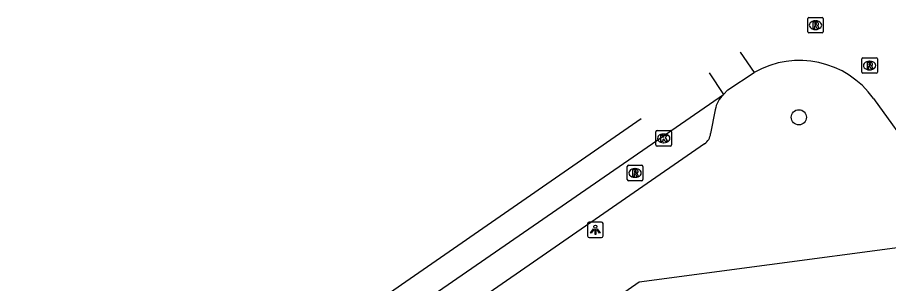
# Model space of a CAD drawing. Extents: x 158352 to 159489, y 383828 to 384597.
# Drawn here: x 159051 to 159107.1, y 384382.3 to 384399.4 of the extents above; entities that cross this region are included whole.
import ezdxf

# ---------------------------------------------------------------- set-up
doc = ezdxf.new("R2010")
doc.units = 0
for name, color, linetype in [('IMGEO_Boom', 7, 'Continuous'), ('IMGEO_Kolk', 7, 'Continuous'), ('IMGEO_Lichtpunt', 7, 'Continuous'), ('IMGEO_Rijbaan_lokaal_gesloten', 7, 'Continuous'), ('IMGEO_Rijbaan_lokaal_open', 7, 'Continuous'), ('IMGEO_Rioolput', 7, 'Continuous'), ('IMGEO_Voetpad_open', 7, 'Continuous')]:
    doc.layers.add(name, color=color, linetype=linetype)

msp = doc.modelspace()

# ---------------------------------------------------------------- linework, layer by layer
at = {"layer": 'IMGEO_Boom'}
msp.add_circle((159101.367, 384392.985), 0.489, dxfattribs=at)
at = {"layer": 'IMGEO_Kolk'}
for p, q in [((159092.157, 384391.2), (159092.157, 384392.052)), ((159092.232, 384392.126), (159093.084, 384392.126)), ((159093.158, 384392.052), (159093.158, 384391.2)), ((159092.645, 384391.906), (159092.67, 384391.906)), ((159093.084, 384391.126), (159092.232, 384391.126)), ((159092.668, 384391.346), (159092.643, 384391.346))]:
    msp.add_line(p, q, dxfattribs=at)
for points in [[(159092.157, 384391.2), (159092.157, 384392.052)], [(159092.232, 384392.126), (159093.084, 384392.126)], [(159093.158, 384392.052), (159093.158, 384391.2)], [(159092.478, 384391.826), (159092.601, 384391.826), (159092.601, 384391.675), (159092.731, 384391.826), (159092.895, 384391.826), (159092.749, 384391.675), (159092.902, 384391.426), (159092.75, 384391.426), (159092.665, 384391.59), (159092.601, 384391.523), (159092.601, 384391.426), (159092.478, 384391.426), (159092.478, 384391.826)], [(159093.084, 384391.126), (159092.232, 384391.126)]]:
    msp.add_lwpolyline(points, dxfattribs=at)
for centre, start, end in [((159092.234, 384392.05), 91.552, 178.448), ((159092.234, 384392.05), 91.552, 178.448), ((159093.082, 384392.05), 1.552, 88.448), ((159093.082, 384392.05), 1.552, 88.448), ((159092.234, 384391.202), 181.552, 268.448), ((159092.234, 384391.202), 181.552, 268.448), ((159093.082, 384391.202), 271.552, 358.448), ((159093.082, 384391.202), 271.552, 358.448)]:
    msp.add_arc(centre, 0.0765, start, end, dxfattribs=at)
for centre, major_axis, ratio, start_param, end_param in [((159092.644, 384391.626), (-0.387, 0.002), 0.722429, 4.712389, 7.853982), ((159092.669, 384391.626), (-0.39, 0.002), 0.717154, 1.570796, 4.712389)]:
    msp.add_ellipse(centre, major_axis=major_axis, ratio=ratio, start_param=start_param, end_param=end_param, dxfattribs=at)
at = {"layer": 'IMGEO_Lichtpunt'}
for p, q in [((159087.753, 384386.137), (159087.753, 384385.33)), ((159087.753, 384386.137), (159087.753, 384385.33)), ((159088.655, 384386.232), (159087.847, 384386.232)), ((159088.655, 384386.232), (159087.847, 384386.232)), ((159088.749, 384385.33), (159088.749, 384386.137)), ((159088.749, 384385.33), (159088.749, 384386.137)), ((159087.847, 384385.236), (159088.655, 384385.236)), ((159087.847, 384385.236), (159088.655, 384385.236))]:
    msp.add_line(p, q, dxfattribs=at)
for points in [[(159088.127, 384385.801), (159088.166, 384385.773), (159087.978, 384385.511), (159087.94, 384385.538), (159088.127, 384385.801)], [(159088.229, 384385.753), (159088.276, 384385.753), (159088.276, 384385.431), (159088.229, 384385.431), (159088.229, 384385.753)], [(159088.339, 384385.773), (159088.377, 384385.8), (159088.564, 384385.538), (159088.525, 384385.51), (159088.339, 384385.773)]]:
    msp.add_lwpolyline(points, dxfattribs=at)
msp.add_circle((159088.252, 384385.935), 0.0994, dxfattribs=at)
for centre, start, end in [((159087.847, 384386.137), 90, 180), ((159087.847, 384386.137), 90, 180), ((159088.655, 384386.137), 0, 90), ((159088.655, 384386.137), 0, 90), ((159087.847, 384385.33), 180, 270), ((159087.847, 384385.33), 180, 270), ((159088.655, 384385.33), 270, 0), ((159088.655, 384385.33), 270, 360)]:
    msp.add_arc(centre, 0.0946, start, end, dxfattribs=at)
at = {"layer": 'IMGEO_Rijbaan_lokaal_gesloten'}
for points in [[(159052.09, 384363.77), (159096.501, 384394.457)], [(159051.958, 384363.648), (159051.012, 384365.052), (159091.205, 384392.9)]]:
    msp.add_lwpolyline(points, dxfattribs=at)
at = {"layer": 'IMGEO_Rijbaan_lokaal_open'}
for points in [[(159097.585, 384397.186), (159097.585, 384397.186), (159098.493, 384395.881)], [(159095.588, 384395.845), (159096.501, 384394.457)], [(159096.501, 384394.457), (159096.783, 384394.75), (159098.493, 384395.881)], [(159106.182, 384394.197), (159108.892, 384390.418)]]:
    msp.add_lwpolyline(points, dxfattribs=at)
msp.add_arc((159101.404, 384390.778), 5.875, 35.5895, 119.7034, dxfattribs=at)
at = {"layer": 'IMGEO_Rioolput'}
for p, q in [((159101.935, 384398.503), (159101.935, 384399.355)), ((159102.01, 384399.429), (159102.862, 384399.429)), ((159102.936, 384399.355), (159102.936, 384398.503)), ((159102.423, 384399.209), (159102.448, 384399.209)), ((159102.862, 384398.429), (159102.01, 384398.429)), ((159102.446, 384398.649), (159102.421, 384398.649)), ((159105.421, 384395.898), (159105.421, 384396.75)), ((159105.496, 384396.824), (159106.348, 384396.824)), ((159105.909, 384396.604), (159105.934, 384396.604)), ((159106.422, 384396.75), (159106.422, 384395.898)), ((159105.932, 384396.044), (159105.907, 384396.044)), ((159106.348, 384395.824), (159105.496, 384395.824)), ((159090.311, 384388.971), (159090.311, 384389.823)), ((159090.386, 384389.897), (159091.238, 384389.897)), ((159091.312, 384389.823), (159091.312, 384388.971)), ((159090.799, 384389.677), (159090.824, 384389.677)), ((159091.238, 384388.897), (159090.386, 384388.897)), ((159090.822, 384389.117), (159090.797, 384389.117))]:
    msp.add_line(p, q, dxfattribs=at)
for points in [[(159101.935, 384398.503), (159101.935, 384399.355)], [(159102.01, 384399.429), (159102.862, 384399.429)], [(159102.936, 384399.355), (159102.936, 384398.503)], [(159102.524, 384399.127), (159102.272, 384399.129), (159102.272, 384398.729)], [(159102.272, 384398.729), (159102.396, 384398.729), (159102.396, 384398.891), (159102.407, 384398.891)], [(159102.45, 384399.048), (159102.396, 384399.048), (159102.396, 384398.967)], [(159102.396, 384398.967), (159102.448, 384398.967)], [(159102.454, 384398.862), (159102.525, 384398.729), (159102.665, 384398.729), (159102.6, 384398.855)], [(159102.862, 384398.429), (159102.01, 384398.429)], [(159105.421, 384395.898), (159105.421, 384396.75)], [(159105.496, 384396.824), (159106.348, 384396.824)], [(159106.01, 384396.522), (159105.758, 384396.524), (159105.758, 384396.124)], [(159106.422, 384396.75), (159106.422, 384395.898)], [(159105.758, 384396.124), (159105.882, 384396.124), (159105.882, 384396.286), (159105.893, 384396.286)], [(159105.936, 384396.443), (159105.882, 384396.443), (159105.882, 384396.362)], [(159105.882, 384396.362), (159105.934, 384396.362)], [(159105.94, 384396.257), (159106.011, 384396.124), (159106.151, 384396.124), (159106.086, 384396.25)], [(159106.348, 384395.824), (159105.496, 384395.824)], [(159090.311, 384388.971), (159090.311, 384389.823)], [(159090.386, 384389.897), (159091.238, 384389.897)], [(159091.312, 384389.823), (159091.312, 384388.971)], [(159090.9, 384389.595), (159090.648, 384389.597), (159090.648, 384389.197)], [(159090.648, 384389.197), (159090.772, 384389.197), (159090.772, 384389.359), (159090.783, 384389.359)], [(159090.826, 384389.516), (159090.772, 384389.516), (159090.772, 384389.435)], [(159090.772, 384389.435), (159090.824, 384389.435)], [(159090.83, 384389.33), (159090.901, 384389.197), (159091.041, 384389.197), (159090.976, 384389.323)], [(159091.238, 384388.897), (159090.386, 384388.897)]]:
    msp.add_lwpolyline(points, dxfattribs=at)
for centre, radius, start, end in [((159102.012, 384399.353), 0.0765, 91.552, 178.448), ((159102.012, 384399.353), 0.0765, 91.552, 178.448), ((159102.86, 384399.353), 0.0765, 1.552, 88.448), ((159102.86, 384399.353), 0.0765, 1.552, 88.448), ((159102.406, 384398.838), 0.0533, 26.0293, 88.6989), ((159102.432, 384399.156), 0.19, 274.7715, 282.9687), ((159102.456, 384398.952), 0.0964, 77.0061, 93.1865), ((159102.47, 384399.009), 0.0378, 276.6634, 79.6772), ((159102.523, 384399.017), 0.109, 350.3612, 89.416), ((159102.521, 384399.017), 0.112, 277.5842, 350.9817), ((159102.505, 384398.802), 0.108, 29.5134, 73.7905), ((159102.012, 384398.505), 0.0765, 181.552, 268.448), ((159102.012, 384398.505), 0.0765, 181.552, 268.448), ((159102.86, 384398.505), 0.0765, 271.552, 358.448), ((159102.86, 384398.505), 0.0765, 271.552, 358.448), ((159105.498, 384396.748), 0.0765, 91.552, 178.448), ((159105.498, 384396.748), 0.0765, 91.552, 178.448), ((159106.009, 384396.412), 0.109, 350.3612, 89.416), ((159106.346, 384396.748), 0.0765, 1.552, 88.448), ((159106.346, 384396.748), 0.0765, 1.552, 88.448), ((159105.892, 384396.233), 0.0533, 26.0293, 88.6989), ((159105.918, 384396.551), 0.19, 274.7715, 282.9687), ((159105.942, 384396.347), 0.0964, 77.0061, 93.1865), ((159105.956, 384396.404), 0.0378, 276.6634, 79.6772), ((159106.007, 384396.412), 0.112, 277.5842, 350.9817), ((159105.991, 384396.197), 0.108, 29.5134, 73.7905), ((159105.498, 384395.9), 0.0765, 181.552, 268.448), ((159105.498, 384395.9), 0.0765, 181.552, 268.448), ((159106.346, 384395.9), 0.0765, 271.552, 358.448), ((159106.346, 384395.9), 0.0765, 271.552, 358.448), ((159090.388, 384389.821), 0.0765, 91.552, 178.448), ((159090.388, 384389.821), 0.0765, 91.552, 178.448), ((159091.236, 384389.821), 0.0765, 1.552, 88.448), ((159091.236, 384389.821), 0.0765, 1.552, 88.448), ((159090.782, 384389.306), 0.0533, 26.0293, 88.6989), ((159090.808, 384389.624), 0.19, 274.7715, 282.9687), ((159090.832, 384389.42), 0.0964, 77.0061, 93.1865), ((159090.846, 384389.477), 0.0378, 276.6634, 79.6772), ((159090.899, 384389.485), 0.109, 350.3612, 89.416), ((159090.897, 384389.485), 0.112, 277.5842, 350.9817), ((159090.881, 384389.27), 0.108, 29.5134, 73.7905), ((159090.388, 384388.973), 0.0765, 181.552, 268.448), ((159090.388, 384388.973), 0.0765, 181.552, 268.448), ((159091.236, 384388.973), 0.0765, 271.552, 358.448), ((159091.236, 384388.973), 0.0765, 271.552, 358.448)]:
    msp.add_arc(centre, radius, start, end, dxfattribs=at)
for centre, major_axis, ratio, start_param, end_param in [((159102.422, 384398.929), (-0.387, 0.002), 0.722429, 4.712389, 7.853982), ((159102.447, 384398.929), (-0.39, 0.002), 0.717154, 1.570796, 4.712389), ((159105.908, 384396.324), (-0.387, 0.002), 0.722429, 4.712389, 7.853982), ((159105.933, 384396.324), (-0.39, 0.002), 0.717154, 1.570796, 4.712389), ((159090.798, 384389.397), (-0.387, 0.002), 0.722429, 4.712389, 7.853982), ((159090.823, 384389.397), (-0.39, 0.002), 0.717154, 1.570796, 4.712389)]:
    msp.add_ellipse(centre, major_axis=major_axis, ratio=ratio, start_param=start_param, end_param=end_param, dxfattribs=at)
at = {"layer": 'IMGEO_Voetpad_open'}
for points in [[(159095.978, 384393.467), (159095.675, 384391.938)], [(159095.28, 384391.279), (159055.686, 384363.842)], [(159107.869, 384384.597), (159091.069, 384382.345), (159055.851, 384357.802)]]:
    msp.add_lwpolyline(points, dxfattribs=at)
for centre, radius, start, end in [((159097.666, 384393.209), 1.707, 133.0138, 171.2927), ((159094.823, 384392.001), 0.854, 302.3413, 355.7824)]:
    msp.add_arc(centre, radius, start, end, dxfattribs=at)

doc.saveas('drawing.dxf')
